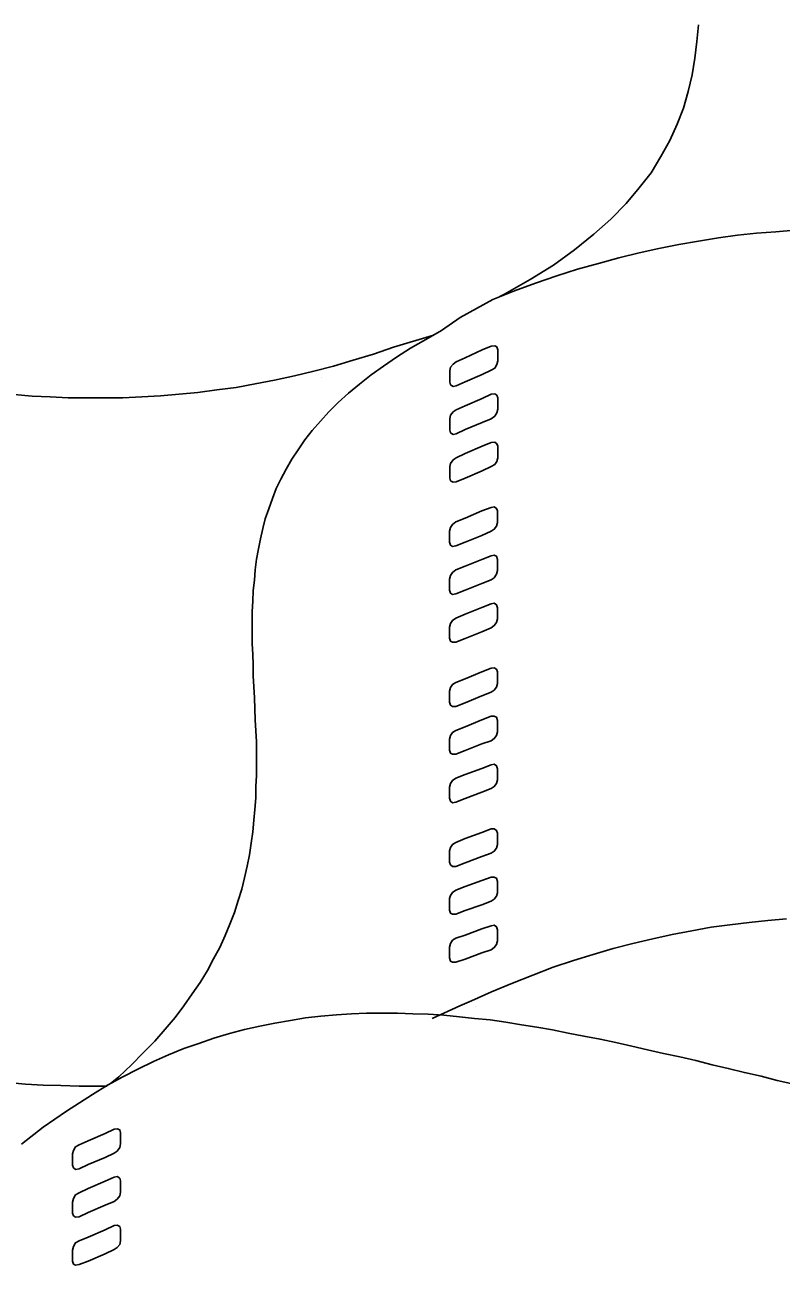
# Model space of a CAD drawing. Extents: x 638850 to 644908, y 297188 to 298900.
# Drawn here: x 639039.25 to 639061.67, y 297596.55 to 297633.32 of the extents above; entities that cross this region are included whole.
import ezdxf

# ---------------------------------------------------------------- set-up
doc = ezdxf.new("R2010")
doc.units = 0
doc.layers.add('16', color=7, linetype='Continuous')
doc.layers.add('2', color=7, linetype='Continuous')

msp = doc.modelspace()

# ---------------------------------------------------------------- linework, layer by layer
at = {"layer": '16'}
for points in [[(639053.075, 297623.08), (639053.183, 297623.142), (639053.245, 297623.25), (639053.275, 297623.358), (639053.275, 297623.358), (639053.275, 297623.434), (639053.275, 297623.604), (639053.275, 297623.682), (639053.275, 297623.682), (639053.245, 297623.774), (639053.183, 297623.807), (639053.075, 297623.79), (639053.075, 297623.79), (639052.81, 297623.682), (639052.303, 297623.45), (639052.038, 297623.326), (639052.038, 297623.326), (639051.946, 297623.264), (639051.871, 297623.172), (639051.855, 297623.064), (639051.855, 297623.064), (639051.855, 297622.972), (639051.855, 297622.818), (639051.855, 297622.724), (639051.855, 297622.724), (639051.871, 297622.648), (639051.946, 297622.6), (639052.038, 297622.616), (639052.038, 297622.616), (639052.303, 297622.74), (639052.81, 297622.956), (639053.075, 297623.08), (639053.075, 297623.08), (639053.075, 297623.08)], [(639053.075, 297621.644), (639053.183, 297621.719), (639053.245, 297621.814), (639053.275, 297621.922), (639053.275, 297621.922), (639053.275, 297622.014), (639053.275, 297622.168), (639053.275, 297622.262), (639053.275, 297622.262), (639053.245, 297622.338), (639053.183, 297622.384), (639053.075, 297622.37), (639053.075, 297622.37), (639052.81, 297622.246), (639052.303, 297622.03), (639052.038, 297621.906), (639052.038, 297621.906), (639051.946, 297621.844), (639051.871, 297621.752), (639051.855, 297621.644), (639051.855, 297621.644), (639051.855, 297621.549), (639051.855, 297621.395), (639051.855, 297621.304), (639051.855, 297621.304), (639051.871, 297621.225), (639051.946, 297621.179), (639052.038, 297621.196), (639052.038, 297621.196), (639052.303, 297621.32), (639052.81, 297621.536), (639053.075, 297621.644), (639053.075, 297621.644), (639053.075, 297621.644)], [(639053.075, 297620.224), (639053.183, 297620.283), (639053.245, 297620.378), (639053.275, 297620.486), (639053.275, 297620.486), (639053.275, 297620.577), (639053.275, 297620.731), (639053.275, 297620.826), (639053.275, 297620.826), (639053.245, 297620.901), (639053.183, 297620.947), (639053.075, 297620.934), (639053.075, 297620.934), (639052.81, 297620.826), (639052.303, 297620.61), (639052.038, 297620.486), (639052.038, 297620.486), (639051.946, 297620.423), (639051.871, 297620.315), (639051.855, 297620.224), (639051.855, 297620.224), (639051.855, 297620.129), (639051.855, 297619.975), (639051.855, 297619.883), (639051.855, 297619.883), (639051.871, 297619.805), (639051.946, 297619.759), (639052.038, 297619.775), (639052.038, 297619.775), (639052.303, 297619.883), (639052.81, 297620.099), (639053.075, 297620.224), (639053.075, 297620.224), (639053.075, 297620.224)], [(639053.075, 297618.307), (639053.167, 297618.369), (639053.229, 297618.461), (639053.259, 297618.571), (639053.259, 297618.571), (639053.259, 297618.663), (639053.259, 297618.817), (639053.259, 297618.909), (639053.259, 297618.909), (639053.229, 297618.987), (639053.167, 297619.033), (639053.075, 297619.017), (639053.075, 297619.017), (639052.797, 297618.909), (639052.303, 297618.693), (639052.025, 297618.585), (639052.025, 297618.585), (639051.93, 297618.509), (639051.871, 297618.415), (639051.838, 297618.307), (639051.838, 297618.307), (639051.838, 297618.231), (639051.838, 297618.061), (639051.838, 297617.983), (639051.838, 297617.983), (639051.871, 297617.891), (639051.93, 297617.858), (639052.025, 297617.875), (639052.025, 297617.875), (639052.303, 297617.983), (639052.797, 297618.185), (639053.075, 297618.307), (639053.075, 297618.307), (639053.075, 297618.307)], [(639053.075, 297616.87), (639053.167, 297616.932), (639053.229, 297617.04), (639053.259, 297617.148), (639053.259, 297617.148), (639053.259, 297617.227), (639053.259, 297617.397), (639053.259, 297617.472), (639053.259, 297617.472), (639053.229, 297617.567), (639053.167, 297617.597), (639053.075, 297617.58), (639053.075, 297617.58), (639052.797, 297617.472), (639052.303, 297617.273), (639052.025, 297617.165), (639052.025, 297617.165), (639051.93, 297617.086), (639051.871, 297616.994), (639051.838, 297616.886), (639051.838, 297616.886), (639051.838, 297616.808), (639051.838, 297616.641), (639051.838, 297616.562), (639051.838, 297616.562), (639051.871, 297616.471), (639051.93, 297616.438), (639052.025, 297616.454), (639052.025, 297616.454), (639052.303, 297616.562), (639052.797, 297616.762), (639053.075, 297616.87), (639053.075, 297616.87), (639053.075, 297616.87)], [(639053.075, 297615.45), (639053.167, 297615.512), (639053.229, 297615.604), (639053.259, 297615.712), (639053.259, 297615.712), (639053.259, 297615.79), (639053.259, 297615.96), (639053.259, 297616.036), (639053.259, 297616.036), (639053.229, 297616.13), (639053.167, 297616.176), (639053.075, 297616.16), (639053.075, 297616.16), (639052.797, 297616.052), (639052.303, 297615.852), (639052.025, 297615.728), (639052.025, 297615.728), (639051.93, 297615.666), (639051.871, 297615.574), (639051.838, 297615.466), (639051.838, 297615.466), (639051.838, 297615.388), (639051.838, 297615.218), (639051.838, 297615.142), (639051.838, 297615.142), (639051.871, 297615.048), (639051.93, 297615.018), (639052.025, 297615.018), (639052.025, 297615.018), (639052.303, 297615.126), (639052.797, 297615.326), (639053.075, 297615.45), (639053.075, 297615.45), (639053.075, 297615.45)], [(639053.075, 297613.536), (639053.167, 297613.598), (639053.229, 297613.69), (639053.259, 297613.798), (639053.259, 297613.798), (639053.259, 297613.889), (639053.259, 297614.046), (639053.259, 297614.138), (639053.259, 297614.138), (639053.229, 297614.216), (639053.167, 297614.262), (639053.075, 297614.246), (639053.075, 297614.246), (639052.797, 297614.138), (639052.303, 297613.938), (639052.025, 297613.83), (639052.025, 297613.83), (639051.93, 297613.768), (639051.871, 297613.673), (639051.838, 297613.565), (639051.838, 297613.565), (639051.838, 297613.49), (639051.838, 297613.32), (639051.838, 297613.241), (639051.838, 297613.241), (639051.871, 297613.15), (639051.93, 297613.117), (639052.025, 297613.117), (639052.025, 297613.117), (639052.303, 297613.225), (639052.797, 297613.428), (639053.075, 297613.536), (639053.075, 297613.536), (639053.075, 297613.536)], [(639053.075, 297612.099), (639053.167, 297612.161), (639053.229, 297612.253), (639053.259, 297612.361), (639053.259, 297612.361), (639053.259, 297612.453), (639053.259, 297612.61), (639053.259, 297612.701), (639053.259, 297612.701), (639053.229, 297612.793), (639053.167, 297612.826), (639053.075, 297612.826), (639053.075, 297612.826), (639052.797, 297612.718), (639052.303, 297612.515), (639052.025, 297612.407), (639052.025, 297612.407), (639051.93, 297612.345), (639051.871, 297612.253), (639051.838, 297612.145), (639051.838, 297612.145), (639051.838, 297612.067), (639051.838, 297611.9), (639051.838, 297611.821), (639051.838, 297611.821), (639051.871, 297611.729), (639051.93, 297611.697), (639052.025, 297611.697), (639052.025, 297611.697), (639052.303, 297611.805), (639052.797, 297612.008), (639053.075, 297612.099), (639053.075, 297612.099), (639053.075, 297612.099)], [(639053.075, 297610.679), (639053.167, 297610.741), (639053.229, 297610.833), (639053.259, 297610.941), (639053.259, 297610.941), (639053.259, 297611.017), (639053.259, 297611.187), (639053.259, 297611.265), (639053.259, 297611.265), (639053.229, 297611.357), (639053.167, 297611.403), (639053.075, 297611.389), (639053.075, 297611.389), (639052.797, 297611.281), (639052.303, 297611.095), (639052.025, 297610.987), (639052.025, 297610.987), (639051.93, 297610.925), (639051.871, 297610.833), (639051.838, 297610.725), (639051.838, 297610.725), (639051.838, 297610.647), (639051.838, 297610.477), (639051.838, 297610.401), (639051.838, 297610.401), (639051.871, 297610.307), (639051.93, 297610.261), (639052.025, 297610.277), (639052.025, 297610.277), (639052.303, 297610.385), (639052.797, 297610.571), (639053.075, 297610.679), (639053.075, 297610.679), (639053.075, 297610.679)], [(639053.075, 297608.762), (639053.167, 297608.824), (639053.229, 297608.919), (639053.259, 297609.027), (639053.259, 297609.027), (639053.259, 297609.119), (639053.259, 297609.272), (639053.259, 297609.364), (639053.259, 297609.364), (639053.229, 297609.443), (639053.167, 297609.488), (639053.075, 297609.488), (639053.075, 297609.488), (639052.797, 297609.38), (639052.303, 297609.197), (639052.025, 297609.086), (639052.025, 297609.086), (639051.93, 297609.027), (639051.871, 297608.932), (639051.838, 297608.84), (639051.838, 297608.84), (639051.838, 297608.749), (639051.838, 297608.592), (639051.838, 297608.5), (639051.838, 297608.5), (639051.871, 297608.425), (639051.93, 297608.376), (639052.025, 297608.376), (639052.025, 297608.376), (639052.303, 297608.484), (639052.797, 297608.67), (639053.075, 297608.762), (639053.075, 297608.762), (639053.075, 297608.762)], [(639053.075, 297607.342), (639053.167, 297607.404), (639053.229, 297607.496), (639053.259, 297607.59), (639053.259, 297607.59), (639053.259, 297607.682), (639053.259, 297607.836), (639053.259, 297607.928), (639053.259, 297607.928), (639053.229, 297608.022), (639053.167, 297608.052), (639053.075, 297608.052), (639053.075, 297608.052), (639052.797, 297607.96), (639052.303, 297607.774), (639052.025, 297607.666), (639052.025, 297607.666), (639051.93, 297607.604), (639051.871, 297607.512), (639051.838, 297607.42), (639051.838, 297607.42), (639051.838, 297607.326), (639051.838, 297607.172), (639051.838, 297607.08), (639051.838, 297607.08), (639051.871, 297606.988), (639051.93, 297606.956), (639052.025, 297606.956), (639052.025, 297606.956), (639052.303, 297607.064), (639052.797, 297607.234), (639053.075, 297607.342), (639053.075, 297607.342), (639053.075, 297607.342)], [(639053.075, 297605.906), (639053.167, 297605.968), (639053.229, 297606.059), (639053.259, 297606.167), (639053.259, 297606.167), (639053.259, 297606.246), (639053.259, 297606.416), (639053.259, 297606.494), (639053.259, 297606.494), (639053.229, 297606.586), (639053.167, 297606.632), (639053.075, 297606.616), (639053.075, 297606.616), (639052.797, 297606.524), (639052.303, 297606.338), (639052.025, 297606.246), (639052.025, 297606.246), (639051.93, 297606.184), (639051.871, 297606.092), (639051.838, 297605.984), (639051.838, 297605.984), (639051.838, 297605.906), (639051.838, 297605.752), (639051.838, 297605.66), (639051.838, 297605.66), (639051.871, 297605.565), (639051.93, 297605.536), (639052.025, 297605.536), (639052.025, 297605.536), (639052.303, 297605.627), (639052.797, 297605.814), (639053.075, 297605.906), (639053.075, 297605.906), (639053.075, 297605.906)], [(639041.9, 297599.875), (639041.994, 297599.934), (639042.07, 297600.042), (639042.086, 297600.153), (639042.086, 297600.153), (639042.086, 297600.229), (639042.086, 297600.399), (639042.086, 297600.477), (639042.086, 297600.477), (639042.07, 297600.569), (639041.994, 297600.599), (639041.9, 297600.585), (639041.9, 297600.585), (639041.638, 297600.461), (639041.128, 297600.245), (639040.866, 297600.121), (639040.866, 297600.121), (639040.758, 297600.059), (639040.696, 297599.951), (639040.666, 297599.859), (639040.666, 297599.859), (639040.666, 297599.767), (639040.666, 297599.61), (639040.666, 297599.519), (639040.666, 297599.519), (639040.696, 297599.44), (639040.758, 297599.394), (639040.866, 297599.411), (639040.866, 297599.411), (639041.128, 297599.535), (639041.638, 297599.751), (639041.9, 297599.875), (639041.9, 297599.875), (639041.9, 297599.875)], [(639041.9, 297598.439), (639041.994, 297598.514), (639042.07, 297598.609), (639042.086, 297598.717), (639042.086, 297598.717), (639042.086, 297598.792), (639042.086, 297598.962), (639042.086, 297599.054), (639042.086, 297599.054), (639042.07, 297599.133), (639041.994, 297599.178), (639041.9, 297599.162), (639041.9, 297599.162), (639041.638, 297599.041), (639041.128, 297598.825), (639040.866, 297598.701), (639040.866, 297598.701), (639040.758, 297598.638), (639040.696, 297598.53), (639040.666, 297598.422), (639040.666, 297598.422), (639040.666, 297598.344), (639040.666, 297598.19), (639040.666, 297598.098), (639040.666, 297598.098), (639040.696, 297598.02), (639040.758, 297597.974), (639040.866, 297597.99), (639040.866, 297597.99), (639041.128, 297598.115), (639041.638, 297598.331), (639041.9, 297598.439), (639041.9, 297598.439), (639041.9, 297598.439)], [(639041.9, 297597.018), (639041.994, 297597.081), (639042.07, 297597.172), (639042.086, 297597.28), (639042.086, 297597.28), (639042.086, 297597.372), (639042.086, 297597.529), (639042.086, 297597.621), (639042.086, 297597.621), (639042.07, 297597.699), (639041.994, 297597.745), (639041.9, 297597.729), (639041.9, 297597.729), (639041.638, 297597.604), (639041.128, 297597.388), (639040.866, 297597.28), (639040.866, 297597.28), (639040.758, 297597.218), (639040.696, 297597.11), (639040.666, 297597.002), (639040.666, 297597.002), (639040.666, 297596.927), (639040.666, 297596.77), (639040.666, 297596.678), (639040.666, 297596.678), (639040.696, 297596.586), (639040.758, 297596.554), (639040.866, 297596.57), (639040.866, 297596.57), (639041.128, 297596.678), (639041.638, 297596.894), (639041.9, 297597.018), (639041.9, 297597.018), (639041.9, 297597.018)]]:
    msp.add_lwpolyline(points, dxfattribs=at)
at = {"layer": '2'}
for p, q in [((639062.064, 297627.236), (639061.509, 297627.188)), ((639059.22, 297626.909), (639058.635, 297626.804)), ((639059.81, 297627.002), (639059.22, 297626.909)), ((639060.379, 297627.08), (639059.81, 297627.002)), ((639060.935, 297627.141), (639060.379, 297627.08)), ((639061.509, 297627.188), (639060.935, 297627.141)), ((639057.461, 297626.556), (639056.858, 297626.417)), ((639058.046, 297626.693), (639057.461, 297626.556)), ((639058.635, 297626.804), (639058.046, 297626.693)), ((639056.257, 297626.246), (639055.638, 297626.075)), ((639056.858, 297626.417), (639056.257, 297626.246)), ((639055.02, 297625.877), (639054.387, 297625.661)), ((639055.638, 297626.075), (639055.02, 297625.877)), ((639053.769, 297625.431), (639053.121, 297625.179)), ((639054.387, 297625.661), (639053.769, 297625.431)), ((639053.121, 297625.179), (639052.16, 297624.642)), ((639052.16, 297624.642), (639051.601, 297624.255)), ((639052.491, 297624.92), (639052.491, 297624.92)), ((639052.62, 297624.75), (639052.62, 297624.75)), ((639051.601, 297624.255), (639051.137, 297623.994)), ((639051.137, 297623.994), (639050.689, 297623.731)), ((639050.689, 297623.731), (639050.273, 297623.468)), ((639049.886, 297623.204), (639049.517, 297622.943)), ((639050.273, 297623.468), (639049.886, 297623.204)), ((639048.04, 297622.88), (639048.04, 297622.88)), ((639049.517, 297622.943), (639049.175, 297622.664)), ((639049.175, 297622.664), (639048.851, 297622.403)), ((639048.543, 297622.124), (639048.264, 297621.848)), ((639048.851, 297622.403), (639048.543, 297622.124)), ((639048.264, 297621.848), (639048.019, 297621.569)), ((639048.019, 297621.569), (639047.771, 297621.292)), ((639047.555, 297621.013), (639047.353, 297620.718)), ((639047.771, 297621.292), (639047.555, 297621.013)), ((639047.353, 297620.718), (639047.168, 297620.441)), ((639047.168, 297620.441), (639046.997, 297620.149)), ((639046.844, 297619.854), (639046.705, 297619.577)), ((639046.997, 297620.149), (639046.844, 297619.854)), ((639046.705, 297619.577), (639046.597, 297619.283)), ((639046.597, 297619.283), (639046.489, 297618.974)), ((639046.489, 297618.974), (639046.381, 297618.68)), ((639046.304, 297618.389), (639046.241, 297618.079)), ((639046.381, 297618.68), (639046.304, 297618.389)), ((639046.241, 297618.079), (639046.18, 297617.786)), ((639046.18, 297617.786), (639046.117, 297617.476)), ((639046.117, 297617.476), (639046.086, 297617.165)), ((639046.086, 297617.165), (639046.057, 297616.857)), ((639046.023, 297616.549), (639046.009, 297616.238)), ((639046.057, 297616.857), (639046.023, 297616.549)), ((639046.009, 297616.238), (639045.994, 297615.932)), ((639045.994, 297615.932), (639045.994, 297615.608)), ((639045.994, 297615.608), (639045.994, 297615.298)), ((639045.994, 297615.298), (639045.994, 297614.974)), ((639045.994, 297614.974), (639046.009, 297614.666)), ((639046.009, 297614.666), (639046.023, 297614.342)), ((639046.023, 297614.342), (639046.023, 297614.018)), ((639046.023, 297614.018), (639046.039, 297613.694)), ((639046.039, 297613.694), (639046.057, 297613.37)), ((639046.057, 297613.37), (639046.072, 297613.043)), ((639046.072, 297613.043), (639046.086, 297612.719)), ((639046.086, 297612.719), (639046.102, 297612.395)), ((639046.102, 297612.395), (639046.117, 297612.071)), ((639046.117, 297612.071), (639046.117, 297611.729)), ((639046.117, 297611.729), (639046.117, 297611.405)), ((639046.117, 297611.405), (639046.117, 297611.068)), ((639046.117, 297611.068), (639046.102, 297610.742)), ((639046.102, 297610.742), (639046.102, 297610.402)), ((639046.102, 297610.402), (639046.072, 297610.064)), ((639046.072, 297610.064), (639046.039, 297609.74)), ((639046.039, 297609.74), (639046.009, 297609.398)), ((639046.009, 297609.398), (639045.964, 297609.061)), ((639045.964, 297609.061), (639045.917, 297608.719)), ((639045.917, 297608.719), (639045.841, 297608.379)), ((639045.841, 297608.379), (639045.762, 297608.039)), ((639045.762, 297608.039), (639045.685, 297607.7)), ((639045.575, 297607.362), (639045.469, 297607.004)), ((639045.685, 297607.7), (639045.575, 297607.362)), ((639045.469, 297607.004), (639045.33, 297606.665)), ((639045.33, 297606.665), (639045.193, 297606.325)), ((639059.594, 297606.572), (639060.15, 297606.646)), ((639060.15, 297606.646), (639060.719, 297606.709)), ((639060.719, 297606.709), (639061.275, 297606.774)), ((639061.275, 297606.774), (639061.833, 297606.819)), ((639045.193, 297606.325), (639045.037, 297605.972)), ((639057.864, 297606.23), (639058.435, 297606.356)), ((639058.435, 297606.356), (639059.02, 297606.464)), ((639059.02, 297606.464), (639059.594, 297606.572)), ((639045.037, 297605.972), (639044.851, 297605.632)), ((639056.102, 297605.766), (639056.689, 297605.939)), ((639056.689, 297605.939), (639057.274, 297606.092)), ((639057.274, 297606.092), (639057.864, 297606.23)), ((639044.851, 297605.632), (639044.666, 297605.29)), ((639054.912, 297605.384), (639055.515, 297605.582)), ((639055.515, 297605.582), (639056.102, 297605.766)), ((639044.666, 297605.29), (639044.45, 297604.934)), ((639053.708, 297604.918), (639054.313, 297605.15)), ((639054.313, 297605.15), (639054.912, 297605.384)), ((639044.45, 297604.934), (639044.216, 297604.597)), ((639053.089, 297604.657), (639053.708, 297604.918)), ((639044.216, 297604.597), (639043.971, 297604.241)), ((639052.491, 297604.391), (639053.089, 297604.657)), ((639043.971, 297604.241), (639043.71, 297603.899)), ((639051.33, 297603.867), (639052.146, 297604.241)), ((639052.146, 297604.241), (639052.491, 297604.391)), ((639052.491, 297604.391), (639052.491, 297604.391)), ((639052.62, 297604.223), (639052.62, 297604.223)), ((639043.71, 297603.899), (639043.415, 297603.546)), ((639043.415, 297603.546), (639043.107, 297603.191)), ((639043.107, 297603.191), (639042.767, 297602.851)), ((639042.767, 297602.851), (639042.412, 297602.495)), ((639042.412, 297602.495), (639042.04, 297602.14)), ((639042.04, 297602.14), (639041.793, 297601.937))]:
    msp.add_line(p, q, dxfattribs=at)
for points in [[(639059.22, 297633.319), (639059.174, 297632.825), (639059.112, 297632.33), (639059.037, 297631.836), (639058.912, 297631.342), (639058.772, 297630.848), (639058.588, 297630.37), (639058.372, 297629.89), (639058.108, 297629.412), (639057.816, 297628.934), (639057.46, 297628.486), (639057.074, 297628.021), (639056.625, 297627.56), (639056.118, 297627.111), (639055.545, 297626.647), (639054.927, 297626.199), (639054.233, 297625.767), (639053.475, 297625.335), (639053.337, 297625.262)], [(639051.334, 297624.106), (639050.178, 297623.762), (639049.593, 297623.562), (639048.99, 297623.375), (639048.401, 297623.204), (639047.816, 297623.051), (639047.247, 297622.914), (639046.657, 297622.79), (639046.086, 297622.682), (639045.516, 297622.57), (639044.945, 297622.496), (639044.387, 297622.419), (639043.831, 297622.374), (639043.275, 297622.325), (639042.722, 297622.295), (639042.164, 297622.264), (639041.622, 297622.264), (639041.082, 297622.264), (639040.542, 297622.264), (639040.002, 297622.295), (639039.477, 297622.311), (639038.935, 297622.358)], [(639062.047, 297601.922), (639061.555, 297602.032), (639061.075, 297602.156), (639060.583, 297602.261), (639060.103, 297602.385), (639059.624, 297602.493), (639059.145, 297602.617), (639058.666, 297602.725), (639058.186, 297602.833), (639057.709, 297602.941), (639057.244, 297603.049), (639056.767, 297603.157), (639056.303, 297603.249), (639055.824, 297603.344), (639055.36, 297603.436), (639054.895, 297603.53), (639054.433, 297603.607), (639053.97, 297603.681), (639053.509, 297603.76), (639053.043, 297603.823), (639052.579, 297603.868), (639052.134, 297603.917), (639051.668, 297603.962), (639051.205, 297603.992), (639050.759, 297604.007), (639050.296, 297604.025), (639049.846, 297604.025), (639049.384, 297604.025), (639048.937, 297604.007), (639048.489, 297603.978), (639048.023, 297603.931), (639047.575, 297603.884), (639047.128, 297603.805), (639046.666, 297603.728), (639046.219, 297603.636), (639045.769, 297603.544), (639045.321, 297603.42), (639044.86, 297603.283), (639044.412, 297603.128), (639043.964, 297602.975), (639043.514, 297602.788), (639043.066, 297602.588), (639042.605, 297602.369), (639042.157, 297602.14), (639041.71, 297601.892), (639041.26, 297601.613), (639041.26, 297601.613), (639041.26, 297601.613)], [(639038.748, 297601.969), (639039.275, 297601.924), (639039.799, 297601.895), (639040.326, 297601.879), (639040.866, 297601.861), (639041.406, 297601.861), (639041.698, 297601.861)], [(639041.26, 297601.613), (639040.488, 297601.118), (639039.794, 297600.641), (639039.159, 297600.146)]]:
    msp.add_lwpolyline(points, dxfattribs=at)

doc.saveas('drawing.dxf')
